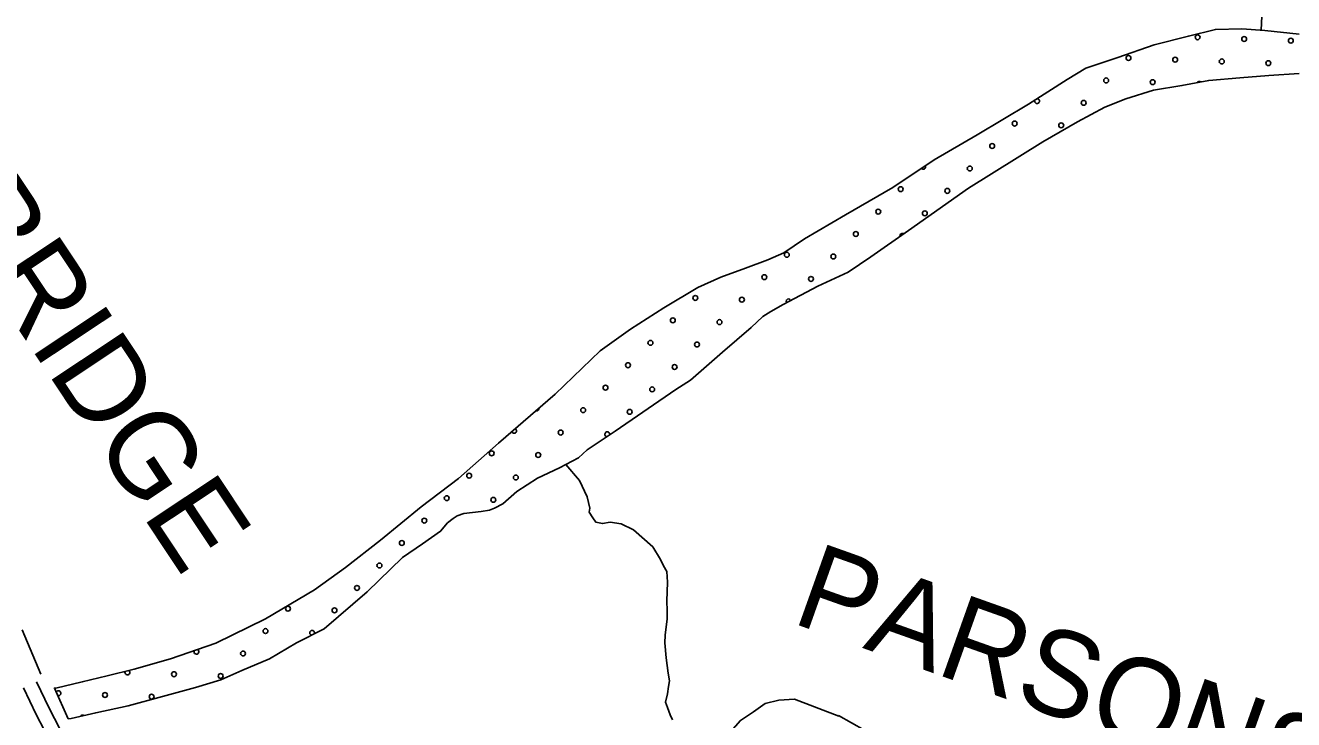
# Model space of a CAD drawing. Extents: x 1551132 to 1791609, y 378168 to 563823.
# Drawn here: x 1618398 to 1623885, y 494740 to 497744 of the extents above; entities that cross this region are included whole.
import ezdxf

# ---------------------------------------------------------------- set-up
doc = ezdxf.new("R2010")
doc.units = 0
for name, color, linetype in [('DESIGN - ROW - Right-of-Way and Easement Labels', 7, 'Continuous'), ('DESIGN - SCRATCH - User 1', 7, 'Continuous'), ('DESIGN - TRAFFIC CONTROL PERMANENT - Pavement Marking Text', 7, 'Continuous'), ('DESIGN - TRANSPORTATION - Edge of Traveled Way', 7, 'Continuous'), ('DESIGN - TRANSPORTATION - Text', 7, 'Continuous'), ('SURVEY - PROPERTY - Owners', 7, 'Continuous'), ('SURVEY - TRANSPORTATION - Roads', 7, 'Continuous')]:
    doc.layers.add(name, color=color, linetype=linetype)

msp = doc.modelspace()

# ---------------------------------------------------------------- linework, layer by layer
at = {"layer": 'DESIGN - SCRATCH - User 1'}
for points in [[(1618583.253, 494743.16), (1618523.971, 494876.731), (1618529.854, 494876.831), (1618644.218, 494903.448), (1618752.582, 494930.149), (1618868.971, 494958.75), (1619025.568, 495002.876), (1619222.463, 495070.544), (1619437.825, 495176.064), (1619649.437, 495301.667), (1619782.658, 495398.186), (1619934.155, 495516.531), (1620109.976, 495660.618), (1620271.531, 495782.838), (1620445.468, 495936.967), (1620690.138, 496148.331), (1620884.5, 496336.27), (1621015.68, 496428.814), (1621160.852, 496521.183), (1621307.982, 496609.519), (1621406.563, 496654.37), (1621513.077, 496693.121), (1621609.558, 496729.98), (1621679.94, 496759.164), (1621768.721, 496820.174), (1621946.05, 496924.161), (1622151.554, 497041.822), (1622329.083, 497161.842), (1622516.47, 497269.711), (1622738.173, 497403.207), (1622905.528, 497509.318), (1622986.159, 497558.411), (1623124.773, 497604.77), (1623281.486, 497658.914), (1623430.007, 497697.131), (1623546.396, 497725.732), (1623660.469, 497728.307), (1623760.408, 497721.041), (1623908.271, 497705.165)], [(1623908.188, 497534.827), (1623778.041, 497526.436), (1623651.869, 497515.994), (1623517.697, 497505.651), (1623401.383, 497483.059), (1623279.086, 497462.55), (1623158.597, 497425.991), (1623068.116, 497389.048), (1622949.31, 497326.405), (1622800.205, 497240.103), (1622477.646, 497039.739), (1622219.319, 496856.609), (1622055.864, 496742.423), (1621957.016, 496675.529), (1621826.228, 496615.044), (1621677.223, 496536.75), (1621622.824, 496505.374), (1621588.542, 496483.757), (1621537.951, 496436.298), (1621414.604, 496329.628), (1621275.082, 496209.133), (1621212.559, 496167.832), (1620950.273, 495988.752), (1620829.251, 495908.109), (1620790.802, 495872.524), (1620708.245, 495829.465), (1620613.664, 495784.564), (1620524.941, 495727.562), (1620464.268, 495674.211), (1620428.01, 495654.627), (1620405.911, 495646.885), (1620369.828, 495641.326), (1620295.697, 495632.234), (1620265.564, 495622.593), (1620249.414, 495610.776), (1620225.165, 495591.033)], [(1620225.165, 495591.033), (1620194.724, 495555.349), (1620116.017, 495500.223), (1620029.269, 495441.188), (1619877.406, 495292.792), (1619691.385, 495132.804), (1619570.605, 495072.195), (1619453.724, 495003.518), (1619335.06, 494952.908), (1619244.529, 494911.957), (1619134.098, 494879.273), (1618991.577, 494840.98), (1618843.039, 494800.754), (1618702.617, 494770.453), (1618596.278, 494745.735), (1618583.253, 494743.16)]]:
    msp.add_lwpolyline(points, dxfattribs=at)
at = {"layer": 'DESIGN - TRAFFIC CONTROL PERMANENT - Pavement Marking Text'}
for centre in [(1623469.364, 497692.114), (1623469.364, 497692.114), (1623670.974, 497684.647), (1623670.974, 497684.647), (1623872.584, 497677.18), (1623872.584, 497677.18), (1623170.682, 497602.509), (1623170.682, 497602.509), (1623372.292, 497595.042), (1623372.292, 497595.042), (1623573.902, 497587.575), (1623573.902, 497587.575), (1623775.513, 497580.108), (1623775.513, 497580.108), (1623073.61, 497505.438), (1623073.61, 497505.438), (1623275.22, 497497.97), (1623275.22, 497497.97), (1622976.538, 497408.366), (1622976.538, 497408.366), (1622677.857, 497318.761), (1622677.857, 497318.761), (1622879.467, 497311.294), (1622879.467, 497311.294), (1622580.785, 497221.69), (1622580.785, 497221.69), (1622483.713, 497124.618), (1622483.713, 497124.618), (1622185.031, 497035.014), (1622185.031, 497035.014), (1622386.642, 497027.546), (1622386.642, 497027.546), (1622087.96, 496937.942), (1622087.96, 496937.942), (1622289.57, 496930.475), (1622289.57, 496930.475), (1621990.888, 496840.87), (1621990.888, 496840.87), (1621692.206, 496751.266), (1621692.206, 496751.266), (1621893.817, 496743.799), (1621893.817, 496743.799), (1621595.135, 496654.194), (1621595.135, 496654.194), (1621796.745, 496646.727), (1621796.745, 496646.727), (1621296.453, 496564.59), (1621296.453, 496564.59), (1621498.063, 496557.122), (1621498.063, 496557.122), (1621199.381, 496467.518), (1621199.381, 496467.518), (1621400.991, 496460.051), (1621400.991, 496460.051), (1621102.31, 496370.446), (1621102.31, 496370.446), (1621303.92, 496362.979), (1621303.92, 496362.979), (1621005.238, 496273.375), (1621005.238, 496273.375), (1621206.848, 496265.908), (1621206.848, 496265.908), (1620908.166, 496176.303), (1620908.166, 496176.303), (1621109.777, 496168.836), (1621109.777, 496168.836), (1620811.095, 496079.231), (1620811.095, 496079.231), (1621012.705, 496071.764), (1621012.705, 496071.764), (1620714.023, 495982.16), (1620714.023, 495982.16), (1620415.341, 495892.555), (1620415.341, 495892.555), (1620616.951, 495885.088), (1620616.951, 495885.088), (1620318.27, 495795.484), (1620318.27, 495795.484), (1620519.88, 495788.017), (1620519.88, 495788.017), (1620221.198, 495698.412), (1620221.198, 495698.412), (1620422.808, 495690.945), (1620422.808, 495690.945), (1620124.126, 495601.34), (1620124.126, 495601.34), (1620027.055, 495504.269), (1620027.055, 495504.269), (1619929.983, 495407.197), (1619929.983, 495407.197), (1619832.911, 495310.126), (1619832.911, 495310.126), (1619534.23, 495220.521), (1619534.23, 495220.521), (1619735.84, 495213.054), (1619735.84, 495213.054), (1619437.158, 495123.449), (1619437.158, 495123.449), (1619340.086, 495026.378), (1619340.086, 495026.378), (1619041.404, 494936.773), (1619041.404, 494936.773), (1619243.015, 494929.306), (1619243.015, 494929.306), (1618742.722, 494847.169), (1618742.722, 494847.169), (1618944.333, 494839.702), (1618944.333, 494839.702)]:
    msp.add_circle(centre, 10.56, dxfattribs=at)
for centre, start, end in [((1623476.831, 497490.503), 53.077382, 148.906335), ((1622774.928, 497415.833), 153.723768, 91.029499), ((1622282.103, 497132.085), 223.107799, 25.014193), ((1622192.498, 496833.403), 55.239678, 194.634896), ((1621699.673, 496549.655), 22.385239, 213.053715), ((1620609.484, 496086.698), 256.013145, 5.632605), ((1620512.413, 495989.627), 199.068598, 62.577151), ((1620915.633, 495974.693), 348.357831, 258.997172), ((1619638.768, 495115.982), 332.453472, 260.842733), ((1619138.476, 495033.845), 154.405756, 63.527431), ((1618839.794, 494944.24), 151.352422, 56.259759), ((1618541.112, 494854.636), 254.52321, 153.342373), ((1618645.651, 494750.097), 54.098794, 152.072724)]:
    msp.add_arc(centre, 10.56, start, end, dxfattribs=at)
at = {"layer": 'DESIGN - TRANSPORTATION - Edge of Traveled Way'}
for points in [[(1618523.971, 494876.731), (1618529.854, 494876.831), (1618644.218, 494903.448), (1618752.582, 494930.149), (1618868.971, 494958.75), (1619025.568, 495002.876), (1619222.463, 495070.544), (1619437.825, 495176.064), (1619649.437, 495301.667), (1619782.658, 495398.186), (1619934.155, 495516.531), (1620109.976, 495660.618), (1620271.531, 495782.838), (1620445.468, 495936.967), (1620690.138, 496148.331), (1620884.5, 496336.27), (1621015.68, 496428.814), (1621160.852, 496521.183), (1621307.982, 496609.519), (1621406.563, 496654.37), (1621513.077, 496693.121), (1621609.558, 496729.98), (1621679.94, 496759.164), (1621768.721, 496820.174), (1621946.05, 496924.161), (1622151.554, 497041.822), (1622329.083, 497161.842), (1622516.47, 497269.711), (1622738.173, 497403.207), (1622905.528, 497509.318), (1622986.159, 497558.411), (1623124.773, 497604.77), (1623281.486, 497658.914), (1623430.007, 497697.131), (1623546.396, 497725.732), (1623660.469, 497728.307), (1623760.408, 497721.041), (1623908.271, 497705.165)], [(1620225.165, 495591.033), (1620249.414, 495610.776), (1620265.564, 495622.593), (1620295.697, 495632.234), (1620369.828, 495641.326), (1620405.911, 495646.885), (1620428.01, 495654.627), (1620464.268, 495674.211), (1620524.941, 495727.562), (1620613.664, 495784.564), (1620708.245, 495829.465), (1620790.802, 495872.524), (1620829.251, 495908.109), (1620950.273, 495988.752), (1621212.559, 496167.832), (1621275.082, 496209.133), (1621414.604, 496329.628), (1621537.951, 496436.298), (1621588.542, 496483.757), (1621622.824, 496505.374), (1621677.223, 496536.75), (1621826.228, 496615.044), (1621957.016, 496675.529), (1622055.864, 496742.423), (1622219.319, 496856.609), (1622477.646, 497039.739), (1622800.205, 497240.103), (1622949.31, 497326.405), (1623068.116, 497389.048), (1623158.597, 497425.991), (1623279.086, 497462.55), (1623401.383, 497483.059), (1623517.697, 497505.651), (1623651.869, 497515.994), (1623778.041, 497526.436), (1623908.188, 497534.827)], [(1618583.253, 494743.16), (1618596.278, 494745.735), (1618702.617, 494770.453), (1618843.039, 494800.754), (1618991.577, 494840.98), (1619134.098, 494879.273), (1619244.529, 494911.957), (1619335.06, 494952.908), (1619453.724, 495003.518), (1619570.605, 495072.195), (1619691.385, 495132.804), (1619877.406, 495292.792), (1620029.269, 495441.188), (1620116.017, 495500.223), (1620194.724, 495555.349), (1620225.165, 495591.033)]]:
    msp.add_lwpolyline(points, dxfattribs=at)
at = {"layer": 'DESIGN - TRANSPORTATION - Text'}
for points in [[(1623743.792, 497722.249), (1623751.95, 497875.92), (1623749.2, 498000.273), (1623745.542, 498034.39), (1623741.692, 498050.474), (1623751.875, 498066.408), (1623790.424, 498114.142), (1623820.782, 498143.918), (1623844.981, 498159.71), (1623879.155, 498171.402), (1623903.321, 498183.186)], [(1620735.653, 495843.757), (1620795.601, 495774.263), (1620828.751, 495703.712), (1620840.167, 495655.469), (1620837.942, 495637.46), (1620853.658, 495613.218), (1620865.433, 495595.034), (1620895.366, 495588.642), (1620927.448, 495594.259), (1620975.389, 495587.642), (1621029.079, 495560.916), (1621112.211, 495487.731), (1621145.56, 495433.205), (1621159.218, 495404.979), (1621172.926, 495380.762), (1621176.359, 495334.619), (1621173.359, 495252.5), (1621174.867, 495212.399), (1621174.426, 495176.332), (1621165.567, 495106.305), (1621165.151, 495072.237), (1621170.367, 495008.044), (1621179.567, 494941.8), (1621185.15, 494907.658), (1621180.859, 494883.666), (1621176.459, 494851.656), (1621168.017, 494815.689), (1621175.75, 494793.555), (1621187.358, 494761.346), (1621197.091, 494739.179)]]:
    msp.add_lwpolyline(points, dxfattribs=at)
at = {"layer": 'SURVEY - PROPERTY - Owners'}
for points in [[(1618464.506, 494936.857), (1618384.591, 495129.537)], [(1620862.424, 493915.249), (1621015.045, 494180.322), (1621245.273, 494457.188), (1621395.287, 494627.751), (1621491.851, 494737.329), (1621548.533, 494774.646), (1621599.307, 494810.139), (1621657.289, 494824.081), (1621725.087, 494829.648), (1621917.241, 494756.013)], [(1621915.333, 494758.396), (1622140.361, 494631.926)]]:
    msp.add_lwpolyline(points, dxfattribs=at)
at = {"layer": 'SURVEY - TRANSPORTATION - Roads'}
for points in [[(1618572.536, 494652.95), (1618500.563, 494790.362), (1618446.94, 494904.115)], [(1618517.746, 494623.932), (1618445.04, 494762.744), (1618390.858, 494877.672)]]:
    msp.add_lwpolyline(points, dxfattribs=at)

# ---------------------------------------------------------------- texts
at = {"layer": 'DESIGN - ROW - Right-of-Way and Easement Labels'}
for s, height, rotation, p in [('BRIDGE', 370.0038, 303.597453, (1618033.492, 496932.042)), ('PARSONS', 369.9932, 340.4292, (1621706.305, 495161.748))]:
    msp.add_text(s, height=height, rotation=rotation, dxfattribs=at).set_placement(p)

doc.saveas('drawing.dxf')
